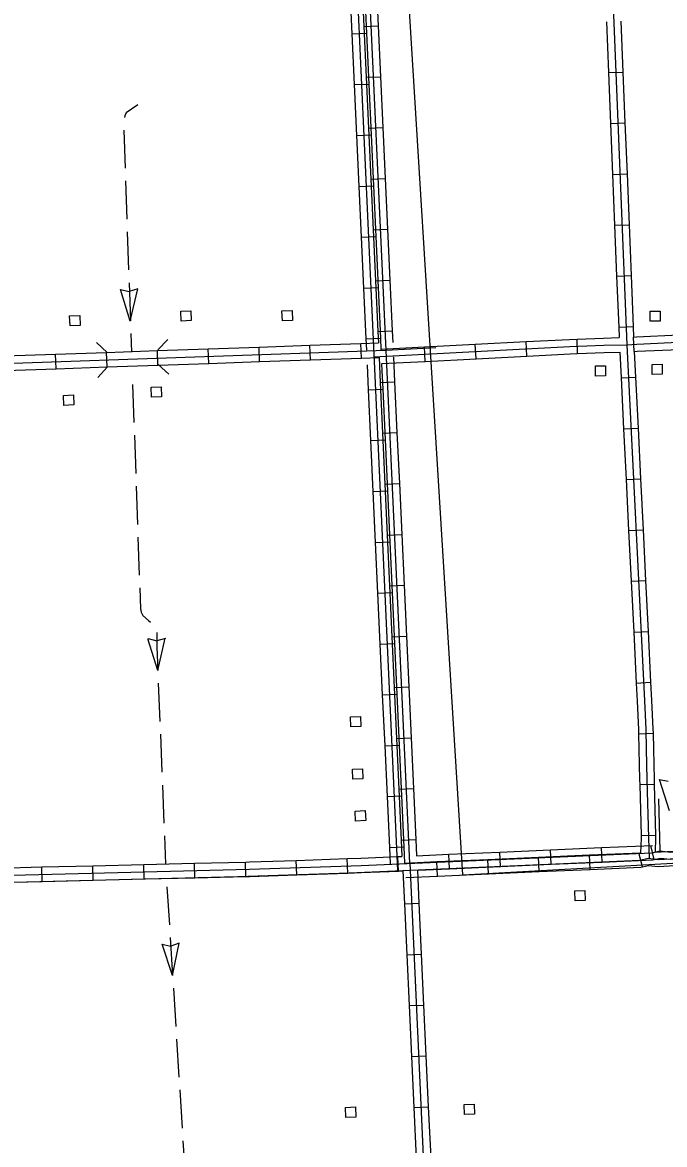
# Model space of a CAD drawing. Extents: x -0.3 to 2.65, y 0 to 1.9.
# Drawn here: x 0.6457 to 0.7254, y 0.3171 to 0.4564 of the extents above; entities that cross this region are included whole.
import ezdxf

# ---------------------------------------------------------------- set-up
doc = ezdxf.new("R2010")
doc.units = 0
for name, color, linetype in [('Level 12', 7, 'Continuous'), ('Level 15', 7, 'Continuous'), ('Level 19', 7, 'Continuous'), ('Level 23', 7, 'Continuous'), ('Level 29', 7, 'Continuous')]:
    doc.layers.add(name, color=color, linetype=linetype)

msp = doc.modelspace()

# ---------------------------------------------------------------- linework, layer by layer
at = {"layer": 'Level 12'}
for p, q in [((0.65904, 0.41931), (0.65784, 0.42324)), ((0.65785, 0.42323), (0.65891, 0.42299)), ((0.65997, 0.42331), (0.65892, 0.42299)), ((0.65904, 0.41931), (0.65997, 0.42331)), ((0.66246, 0.37595), (0.66124, 0.37987)), ((0.66128, 0.37991), (0.66234, 0.37963)), ((0.66341, 0.37992), (0.66235, 0.37963)), ((0.66246, 0.37595), (0.66337, 0.37996)), ((0.66299, 0.34198), (0.66406, 0.34176)), ((0.6643, 0.33809), (0.66299, 0.34198)), ((0.66511, 0.34211), (0.66407, 0.34176)), ((0.6643, 0.33809), (0.66511, 0.34211))]:
    msp.add_line(p, q, dxfattribs=at)
for points in [[(0.66, 0.44616), (0.65855, 0.44516), (0.65839, 0.44481), (0.65834, 0.44459)], [(0.65824, 0.44303), (0.6584, 0.43829)], [(0.65846, 0.43671), (0.65862, 0.43198)], [(0.65868, 0.4304), (0.65884, 0.42566)], [(0.6589, 0.42408), (0.65906, 0.41935)], [(0.65912, 0.41777), (0.6592, 0.41544)], [(0.65934, 0.41146), (0.6595, 0.40672)], [(0.65956, 0.40514), (0.65972, 0.40041)], [(0.65978, 0.39883), (0.65994, 0.39409)], [(0.66, 0.39251), (0.66016, 0.38778)], [(0.66022, 0.3862), (0.66031, 0.3836), (0.6604, 0.38318), (0.66062, 0.38279), (0.66129, 0.38216), (0.66157, 0.38197)], [(0.66233, 0.38068), (0.66234, 0.38055), (0.66235, 0.37883), (0.66246, 0.37595)], [(0.66253, 0.37437), (0.66272, 0.36964)], [(0.66279, 0.36806), (0.66298, 0.36332)], [(0.66304, 0.36174), (0.66323, 0.35701)], [(0.6633, 0.35543), (0.66344, 0.35194)], [(0.6636, 0.34912), (0.6639, 0.34439)], [(0.664, 0.34282), (0.6643, 0.33809)], [(0.6644, 0.33651), (0.6647, 0.33178)], [(0.6648, 0.3302), (0.66509, 0.32548)], [(0.66519, 0.3239), (0.66549, 0.31917)], [(0.66559, 0.31759), (0.66589, 0.31286)]]:
    msp.add_lwpolyline(points, dxfattribs=at)
at = {"layer": 'Level 15'}
for p, q in [((0.68804, 0.45588), (0.68983, 0.45596)), ((0.68804, 0.45588), (0.68983, 0.45596)), ((0.68656, 0.45497), (0.68835, 0.45505)), ((0.71839, 0.45015), (0.72019, 0.45022)), ((0.68685, 0.44866), (0.68864, 0.44874)), ((0.68833, 0.44957), (0.69012, 0.44965)), ((0.68833, 0.44957), (0.69012, 0.44965)), ((0.68862, 0.44326), (0.69041, 0.44334)), ((0.71865, 0.44384), (0.72044, 0.44391)), ((0.68714, 0.44235), (0.68893, 0.44243)), ((0.7189, 0.43752), (0.7207, 0.43759)), ((0.68743, 0.43604), (0.68922, 0.43612)), ((0.68891, 0.43694), (0.6907, 0.43703)), ((0.6892, 0.43063), (0.69099, 0.43071)), ((0.71916, 0.43121), (0.72095, 0.43128)), ((0.68772, 0.42972), (0.68951, 0.42981)), ((0.71941, 0.4249), (0.72121, 0.42497)), ((0.68801, 0.42341), (0.6898, 0.42349)), ((0.68949, 0.42432), (0.69128, 0.4244)), ((0.68978, 0.41801), (0.69157, 0.41809)), ((0.71967, 0.41858), (0.72146, 0.41866)), ((0.68773, 0.41473), (0.68767, 0.41653)), ((0.6883, 0.4171), (0.69009, 0.41718)), ((0.70196, 0.41465), (0.70187, 0.41644)), ((0.70827, 0.41497), (0.70818, 0.41677)), ((0.71457, 0.41529), (0.7145, 0.41708)), ((0.7216, 0.41555), (0.72152, 0.41734)), ((0.64984, 0.41341), (0.64978, 0.41521)), ((0.65616, 0.41363), (0.6561, 0.41543)), ((0.66247, 0.41385), (0.66241, 0.41565)), ((0.66879, 0.41407), (0.66872, 0.41587)), ((0.6751, 0.41429), (0.67504, 0.41609)), ((0.68142, 0.41451), (0.68135, 0.41631)), ((0.69565, 0.41432), (0.69556, 0.41611)), ((0.71996, 0.41226), (0.72175, 0.41235)), ((0.68859, 0.41079), (0.69038, 0.41087)), ((0.69007, 0.4117), (0.69186, 0.41178)), ((0.69035, 0.40539), (0.69215, 0.40547)), ((0.72027, 0.40595), (0.72207, 0.40604)), ((0.68888, 0.40448), (0.69067, 0.40456)), ((0.72059, 0.39964), (0.72238, 0.39973)), ((0.69064, 0.39907), (0.69244, 0.39916)), ((0.68917, 0.39817), (0.69096, 0.39825)), ((0.69093, 0.39276), (0.69273, 0.39285)), ((0.7209, 0.39333), (0.72269, 0.39342)), ((0.68946, 0.39185), (0.69125, 0.39194)), ((0.69122, 0.38645), (0.69302, 0.38653)), ((0.72121, 0.38702), (0.72301, 0.38711)), ((0.68975, 0.38554), (0.69154, 0.38563)), ((0.69151, 0.38014), (0.69331, 0.38022)), ((0.72153, 0.38071), (0.72332, 0.3808)), ((0.69004, 0.37923), (0.69183, 0.37931)), ((0.6918, 0.37383), (0.6936, 0.37391)), ((0.72184, 0.3744), (0.72363, 0.37449)), ((0.69033, 0.37292), (0.69212, 0.373)), ((0.72213, 0.36811), (0.72393, 0.36816)), ((0.69062, 0.36661), (0.69241, 0.36669)), ((0.69209, 0.36752), (0.69389, 0.3676)), ((0.72597, 0.35853), (0.72472, 0.36244)), ((0.72472, 0.36244), (0.72579, 0.36221)), ((0.69238, 0.36121), (0.69418, 0.36129)), ((0.72228, 0.36179), (0.72407, 0.36184)), ((0.69091, 0.3603), (0.6927, 0.36038)), ((0.72244, 0.35548), (0.72424, 0.35553)), ((0.6912, 0.35399), (0.69299, 0.35407)), ((0.69267, 0.35489), (0.69447, 0.35498)), ((0.7176, 0.35218), (0.71752, 0.35397)), ((0.72407, 0.3525), (0.72366, 0.35424)), ((0.67972, 0.3506), (0.67965, 0.35239)), ((0.68603, 0.35081), (0.68597, 0.35261)), ((0.69235, 0.35107), (0.69227, 0.35287)), ((0.69866, 0.35135), (0.69858, 0.35314)), ((0.7035, 0.35072), (0.70342, 0.35251)), ((0.70498, 0.35163), (0.7049, 0.35342)), ((0.70981, 0.35099), (0.70973, 0.35279)), ((0.71129, 0.3519), (0.71121, 0.3537)), ((0.71612, 0.35127), (0.71604, 0.35306)), ((0.7226, 0.35159), (0.72218, 0.35334)), ((0.64813, 0.34978), (0.64808, 0.35157)), ((0.65444, 0.34993), (0.6544, 0.35173)), ((0.66076, 0.35008), (0.66072, 0.35188)), ((0.66708, 0.35024), (0.66703, 0.35203)), ((0.67339, 0.35039), (0.67335, 0.35218)), ((0.69719, 0.35044), (0.69711, 0.35223)), ((0.69312, 0.34698), (0.69491, 0.34707)), ((0.69341, 0.34067), (0.6952, 0.34076)), ((0.6937, 0.33436), (0.69549, 0.33444)), ((0.69399, 0.32805), (0.69578, 0.32813)), ((0.69428, 0.32174), (0.69608, 0.32182))]:
    msp.add_line(p, q, dxfattribs=at)
for points in [[(0.68776, 0.48116), (0.69369, 0.35206)], [(0.68776, 0.48116), (0.69369, 0.35206)], [(0.71798, 0.48174), (0.71806, 0.48126), (0.71808, 0.48082), (0.71809, 0.47991), (0.72066, 0.41639)], [(0.68628, 0.48026), (0.69221, 0.35115)], [(0.68627, 0.46128), (0.68656, 0.45497)], [(0.68775, 0.46219), (0.68804, 0.45588)], [(0.68806, 0.46136), (0.68835, 0.45505)], [(0.68954, 0.46227), (0.68983, 0.45596)], [(0.68804, 0.45588), (0.68833, 0.44957)], [(0.68983, 0.45596), (0.69012, 0.44965)], [(0.71814, 0.45646), (0.71839, 0.45015)], [(0.71993, 0.45653), (0.72019, 0.45022)], [(0.68656, 0.45497), (0.68685, 0.44866)], [(0.68835, 0.45505), (0.68864, 0.44874)], [(0.71839, 0.45015), (0.71865, 0.44384)], [(0.72019, 0.45022), (0.72044, 0.44391)], [(0.68685, 0.44866), (0.68714, 0.44235)], [(0.68833, 0.44957), (0.68862, 0.44326)], [(0.68864, 0.44874), (0.68893, 0.44243)], [(0.69012, 0.44965), (0.69041, 0.44334)], [(0.68862, 0.44326), (0.68891, 0.43694)], [(0.69041, 0.44334), (0.6907, 0.43703)], [(0.71865, 0.44384), (0.7189, 0.43752)], [(0.72044, 0.44391), (0.7207, 0.43759)], [(0.68714, 0.44235), (0.68743, 0.43604)], [(0.68893, 0.44243), (0.68922, 0.43612)], [(0.7189, 0.43752), (0.71916, 0.43121)], [(0.7207, 0.43759), (0.72095, 0.43128)], [(0.68743, 0.43604), (0.68772, 0.42972)], [(0.68891, 0.43694), (0.6892, 0.43063)], [(0.68922, 0.43612), (0.68951, 0.42981)], [(0.6907, 0.43703), (0.69099, 0.43071)], [(0.6892, 0.43063), (0.68949, 0.42432)], [(0.69099, 0.43071), (0.69128, 0.4244)], [(0.71916, 0.43121), (0.71941, 0.4249)], [(0.72095, 0.43128), (0.72121, 0.42497)], [(0.68772, 0.42972), (0.68801, 0.42341)], [(0.68951, 0.42981), (0.6898, 0.42349)], [(0.71941, 0.4249), (0.71967, 0.41858)], [(0.72121, 0.42497), (0.72146, 0.41866)], [(0.68801, 0.42341), (0.6883, 0.4171)], [(0.68949, 0.42432), (0.68978, 0.41801)], [(0.6898, 0.42349), (0.69009, 0.41718)], [(0.69128, 0.4244), (0.69157, 0.41809)], [(0.68929, 0.41489), (0.71362, 0.41615), (0.71782, 0.41631), (0.72066, 0.41639), (0.72192, 0.41647), (0.73125, 0.41689), (0.75219, 0.4177), (0.75321, 0.41772), (0.75812, 0.41794), (0.76147, 0.41816), (0.76833, 0.41839), (0.77289, 0.41857), (0.78363, 0.41909), (0.80033, 0.41993), (0.80867, 0.42041), (0.81081, 0.42054), (0.81295, 0.42062), (0.81523, 0.42064)], [(0.68978, 0.41801), (0.68984, 0.4166)], [(0.69157, 0.41809), (0.69163, 0.41668)], [(0.71967, 0.41858), (0.71972, 0.41726)], [(0.72146, 0.41866), (0.72152, 0.41734)], [(0.68135, 0.41631), (0.68767, 0.41653)], [(0.68767, 0.41653), (0.68984, 0.4166)], [(0.6883, 0.4171), (0.68836, 0.41569)], [(0.69009, 0.41718), (0.69016, 0.41577)], [(0.69556, 0.41611), (0.70187, 0.41644)], [(0.70187, 0.41644), (0.70818, 0.41677)], [(0.70818, 0.41677), (0.71357, 0.41704), (0.7145, 0.41708)], [(0.7145, 0.41708), (0.71779, 0.41721), (0.71972, 0.41726)], [(0.72066, 0.41639), (0.72285, 0.3722), (0.72302, 0.36867), (0.72308, 0.36623), (0.72316, 0.36239), (0.72335, 0.35518), (0.72346, 0.35268)], [(0.72152, 0.41734), (0.72187, 0.41737), (0.72712, 0.4176)], [(0.59933, 0.41206), (0.61438, 0.41236), (0.61971, 0.41259), (0.6268, 0.4131), (0.63067, 0.41329), (0.63265, 0.4135), (0.64336, 0.41407), (0.69077, 0.41572), (0.69699, 0.41603)], [(0.64347, 0.41499), (0.64978, 0.41521)], [(0.64978, 0.41521), (0.6561, 0.41543)], [(0.6561, 0.41543), (0.66241, 0.41565)], [(0.66241, 0.41565), (0.66872, 0.41587)], [(0.66872, 0.41587), (0.67504, 0.41609)], [(0.67504, 0.41609), (0.68135, 0.41631)], [(0.69015, 0.41583), (0.69556, 0.41611)], [(0.70827, 0.41497), (0.71366, 0.41525), (0.71457, 0.41529)], [(0.71457, 0.41529), (0.71785, 0.41541), (0.7198, 0.41547)], [(0.7198, 0.41547), (0.71996, 0.41226)], [(0.7216, 0.41555), (0.72197, 0.41557), (0.7272, 0.41581)], [(0.7216, 0.41555), (0.72175, 0.41235)], [(0.64984, 0.41341), (0.65616, 0.41363)], [(0.65616, 0.41363), (0.66247, 0.41385)], [(0.66247, 0.41385), (0.66879, 0.41407)], [(0.66879, 0.41407), (0.6751, 0.41429)], [(0.6751, 0.41429), (0.68142, 0.41451)], [(0.68142, 0.41451), (0.68773, 0.41473)], [(0.68773, 0.41473), (0.68992, 0.41481)], [(0.68845, 0.4139), (0.68859, 0.41079)], [(0.68992, 0.41481), (0.69007, 0.4117)], [(0.69023, 0.41404), (0.69565, 0.41432)], [(0.69024, 0.41398), (0.69038, 0.41087)], [(0.69172, 0.41489), (0.69186, 0.41178)], [(0.69565, 0.41432), (0.70196, 0.41465)], [(0.70196, 0.41465), (0.70827, 0.41497)], [(0.64353, 0.41319), (0.64984, 0.41341)], [(0.71996, 0.41226), (0.72027, 0.40595)], [(0.72175, 0.41235), (0.72207, 0.40604)], [(0.69007, 0.4117), (0.69035, 0.40539)], [(0.69038, 0.41087), (0.69067, 0.40456)], [(0.69186, 0.41178), (0.69215, 0.40547)], [(0.68859, 0.41079), (0.68888, 0.40448)], [(0.69035, 0.40539), (0.69064, 0.39907)], [(0.69215, 0.40547), (0.69244, 0.39916)], [(0.72027, 0.40595), (0.72059, 0.39964)], [(0.72207, 0.40604), (0.72238, 0.39973)], [(0.68888, 0.40448), (0.68917, 0.39817)], [(0.69067, 0.40456), (0.69096, 0.39825)], [(0.72238, 0.39973), (0.72269, 0.39342)], [(0.69064, 0.39907), (0.69093, 0.39276)], [(0.69244, 0.39916), (0.69273, 0.39285)], [(0.72059, 0.39964), (0.7209, 0.39333)], [(0.68917, 0.39817), (0.68946, 0.39185)], [(0.69096, 0.39825), (0.69125, 0.39194)], [(0.69093, 0.39276), (0.69122, 0.38645)], [(0.69273, 0.39285), (0.69302, 0.38653)], [(0.7209, 0.39333), (0.72121, 0.38702)], [(0.72269, 0.39342), (0.72301, 0.38711)], [(0.68946, 0.39185), (0.68975, 0.38554)], [(0.69125, 0.39194), (0.69154, 0.38563)], [(0.69122, 0.38645), (0.69151, 0.38014)], [(0.69302, 0.38653), (0.69331, 0.38022)], [(0.72121, 0.38702), (0.72153, 0.38071)], [(0.72301, 0.38711), (0.72332, 0.3808)], [(0.68975, 0.38554), (0.69004, 0.37923)], [(0.69154, 0.38563), (0.69183, 0.37931)], [(0.69331, 0.38022), (0.6936, 0.37391)], [(0.72153, 0.38071), (0.72184, 0.3744)], [(0.72332, 0.3808), (0.72363, 0.37449)], [(0.69004, 0.37923), (0.69033, 0.37292)], [(0.69151, 0.38014), (0.6918, 0.37383)], [(0.69183, 0.37931), (0.69212, 0.373)], [(0.6918, 0.37383), (0.69209, 0.36752)], [(0.6936, 0.37391), (0.69389, 0.3676)], [(0.72184, 0.3744), (0.72195, 0.37215), (0.72212, 0.36864), (0.72213, 0.36811)], [(0.72363, 0.37449), (0.72374, 0.37224), (0.72391, 0.36871), (0.72393, 0.36816)], [(0.69033, 0.37292), (0.69062, 0.36661)], [(0.69212, 0.373), (0.69241, 0.36669)], [(0.72213, 0.36811), (0.72218, 0.36621), (0.72226, 0.36237), (0.72228, 0.36179)], [(0.72393, 0.36816), (0.72397, 0.36625), (0.72405, 0.36241), (0.72407, 0.36184)], [(0.69062, 0.36661), (0.69091, 0.3603)], [(0.69209, 0.36752), (0.69238, 0.36121)], [(0.69241, 0.36669), (0.6927, 0.36038)], [(0.69389, 0.3676), (0.69418, 0.36129)], [(0.54078, 0.3466), (0.54109, 0.34658), (0.57017, 0.34792), (0.61968, 0.34958), (0.64273, 0.35053), (0.67386, 0.35128), (0.68769, 0.35175), (0.72378, 0.35333), (0.72478, 0.35357), (0.72608, 0.35342), (0.75657, 0.35515), (0.79065, 0.35689), (0.80184, 0.35753), (0.80255, 0.35766), (0.80289, 0.35779), (0.80317, 0.35807), (0.80331, 0.35853), (0.80334, 0.35912), (0.80308, 0.36417)], [(0.5393, 0.34569), (0.53962, 0.34567), (0.5687, 0.34702), (0.6182, 0.34868), (0.64125, 0.34962), (0.67238, 0.35037), (0.68621, 0.35084), (0.7223, 0.35242), (0.72331, 0.35266), (0.72461, 0.35251), (0.75509, 0.35425), (0.78917, 0.35598), (0.80036, 0.35662), (0.80108, 0.35675), (0.80142, 0.35688), (0.80169, 0.35716), (0.80183, 0.35762), (0.80186, 0.35821), (0.8016, 0.36326)], [(0.69238, 0.36121), (0.69267, 0.35489)], [(0.69418, 0.36129), (0.69447, 0.35498)], [(0.72228, 0.36179), (0.72244, 0.35548)], [(0.72407, 0.36184), (0.72424, 0.35553)], [(0.69091, 0.3603), (0.6912, 0.35399)], [(0.6927, 0.36038), (0.69299, 0.35407)], [(0.72461, 0.36002), (0.72478, 0.35357)], [(0.72244, 0.35548), (0.72245, 0.35515), (0.72237, 0.35334)], [(0.72424, 0.35553), (0.72425, 0.35521), (0.72417, 0.3534)], [(0.6912, 0.35399), (0.69129, 0.35198)], [(0.69267, 0.35489), (0.69277, 0.35289)], [(0.69299, 0.35407), (0.69308, 0.35206)], [(0.69447, 0.35498), (0.69456, 0.35297)], [(0.71121, 0.3537), (0.71752, 0.35397)], [(0.71752, 0.35397), (0.72385, 0.35425)], [(0.67335, 0.35218), (0.67383, 0.3522), (0.67965, 0.35239)], [(0.67965, 0.35239), (0.68597, 0.35261)], [(0.68597, 0.35261), (0.68765, 0.35266), (0.69227, 0.35287)], [(0.69227, 0.35287), (0.69277, 0.35289)], [(0.69456, 0.35297), (0.69858, 0.35314)], [(0.69711, 0.35223), (0.70342, 0.35251)], [(0.69858, 0.35314), (0.7049, 0.35342)], [(0.70342, 0.35251), (0.70973, 0.35279)], [(0.7049, 0.35342), (0.71121, 0.3537)], [(0.70973, 0.35279), (0.71604, 0.35306)], [(0.71604, 0.35306), (0.72237, 0.35334)], [(0.7176, 0.35218), (0.7239, 0.35246), (0.72407, 0.3525)], [(0.72407, 0.3525), (0.72484, 0.35268), (0.72606, 0.35254), (0.7302, 0.35277)], [(0.72417, 0.3534), (0.72862, 0.35366)], [(0.64175, 0.35141), (0.6427, 0.35144), (0.64808, 0.35157)], [(0.64808, 0.35157), (0.6544, 0.35173)], [(0.6544, 0.35173), (0.66072, 0.35188)], [(0.66072, 0.35188), (0.66703, 0.35203)], [(0.66703, 0.35203), (0.67335, 0.35218)], [(0.68603, 0.35081), (0.68772, 0.35087), (0.69235, 0.35107)], [(0.69235, 0.35107), (0.69293, 0.3511)], [(0.69312, 0.34698), (0.69293, 0.3511)], [(0.69308, 0.35206), (0.69711, 0.35223)], [(0.69662, 0.28688), (0.69669, 0.28847), (0.69377, 0.35203)], [(0.69473, 0.35118), (0.69866, 0.35135)], [(0.69491, 0.34707), (0.69473, 0.35118)], [(0.69866, 0.35135), (0.70498, 0.35163)], [(0.7035, 0.35072), (0.70981, 0.35099)], [(0.70498, 0.35163), (0.71129, 0.3519)], [(0.70981, 0.35099), (0.71612, 0.35127)], [(0.71129, 0.3519), (0.7176, 0.35218)], [(0.71612, 0.35127), (0.72242, 0.35155), (0.7226, 0.35159)], [(0.7226, 0.35159), (0.72336, 0.35177), (0.72458, 0.35163), (0.72872, 0.35187)], [(0.64183, 0.34961), (0.64276, 0.34965), (0.64813, 0.34978)], [(0.64813, 0.34978), (0.65444, 0.34993)], [(0.65444, 0.34993), (0.66076, 0.35008)], [(0.66076, 0.35008), (0.66708, 0.35024)], [(0.66708, 0.35024), (0.67339, 0.35039)], [(0.67339, 0.35039), (0.67388, 0.3504), (0.67972, 0.3506)], [(0.67972, 0.3506), (0.68603, 0.35081)], [(0.69325, 0.35027), (0.69719, 0.35044)], [(0.69719, 0.35044), (0.7035, 0.35072)], [(0.69341, 0.34067), (0.69312, 0.34698)], [(0.6952, 0.34076), (0.69491, 0.34707)], [(0.6937, 0.33436), (0.69341, 0.34067)], [(0.69549, 0.33444), (0.6952, 0.34076)], [(0.69399, 0.32805), (0.6937, 0.33436)], [(0.69578, 0.32813), (0.69549, 0.33444)], [(0.69428, 0.32174), (0.69399, 0.32805)], [(0.69608, 0.32182), (0.69578, 0.32813)], [(0.69457, 0.31543), (0.69428, 0.32174)], [(0.69637, 0.31551), (0.69608, 0.32182)]]:
    msp.add_lwpolyline(points, dxfattribs=at)
at = {"layer": 'Level 19'}
for points in [[(0.66537, 0.41931), (0.66531, 0.42056), (0.66656, 0.42061), (0.66662, 0.41937)], [(0.67793, 0.41934), (0.67787, 0.42058), (0.67912, 0.42063), (0.67917, 0.41939)], [(0.65158, 0.41872), (0.65152, 0.41996), (0.65277, 0.42002), (0.65283, 0.41877)], [(0.72482, 0.42054), (0.72483, 0.4193), (0.72358, 0.41929), (0.72357, 0.42053)], [(0.71801, 0.41376), (0.71803, 0.41251), (0.71678, 0.4125), (0.71677, 0.41375)], [(0.72506, 0.41396), (0.72507, 0.41272), (0.72382, 0.4127), (0.72381, 0.41395)], [(0.66168, 0.40986), (0.66162, 0.41111), (0.66287, 0.41116), (0.66293, 0.40992)], [(0.6508, 0.40886), (0.65075, 0.4101), (0.652, 0.41016), (0.65205, 0.40891)], [(0.68641, 0.36897), (0.68636, 0.37021), (0.68761, 0.37026), (0.68766, 0.36902)], [(0.68667, 0.36247), (0.68662, 0.36371), (0.68787, 0.36377), (0.68792, 0.36252)], [(0.68702, 0.35726), (0.68697, 0.35851), (0.68822, 0.35856), (0.68827, 0.35732)], [(0.71427, 0.34736), (0.71422, 0.3486), (0.71547, 0.34866), (0.71552, 0.34741)], [(0.6858, 0.32049), (0.68574, 0.32173), (0.68699, 0.32179), (0.68704, 0.32054)], [(0.70053, 0.32086), (0.70048, 0.3221), (0.70173, 0.32215), (0.70178, 0.32091)]]:
    msp.add_lwpolyline(points, close=True, dxfattribs=at)
at = {"layer": 'Level 23'}
for points in [[(0.70034, 0.35058), (0.69036, 0.51212)], [(0.70034, 0.35058), (0.80674, 0.35653)]]:
    msp.add_lwpolyline(points, dxfattribs=at)
at = {"layer": 'Level 29'}
for points in [[(0.65486, 0.41664), (0.65617, 0.41541)], [(0.66247, 0.41573), (0.6637, 0.41705)], [(0.65623, 0.41362), (0.65501, 0.41231)], [(0.66385, 0.41272), (0.66253, 0.41394)]]:
    msp.add_lwpolyline(points, dxfattribs=at)

doc.saveas('drawing.dxf')
